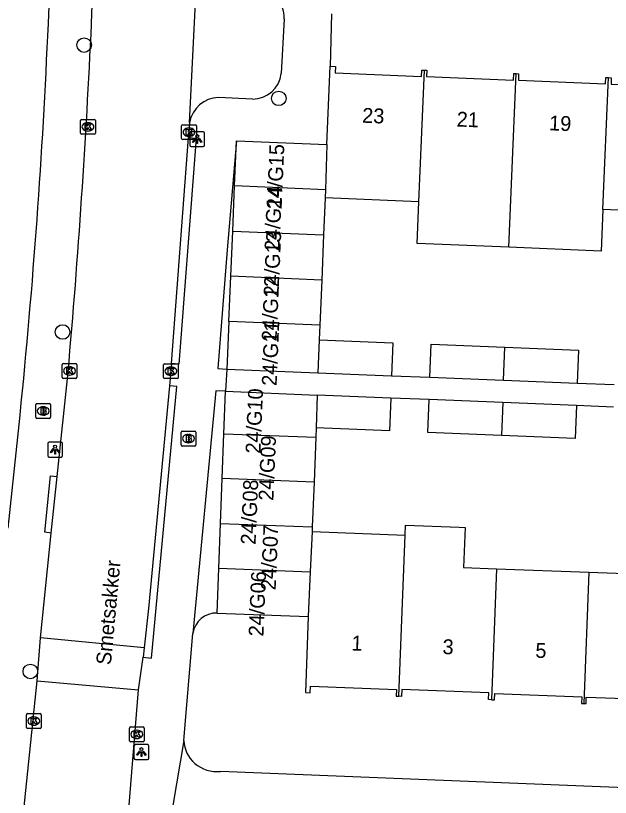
# Model space of a CAD drawing. Extents: x 161355 to 162026, y 386504 to 387459.
# Drawn here: x 161823.3 to 161863.3, y 387060.3 to 387112.8 of the extents above; entities that cross this region are included whole.
import ezdxf

# ---------------------------------------------------------------- set-up
doc = ezdxf.new("R2010")
doc.units = 0
for name, color, linetype in [('IMGEO_Boom', 7, 'Continuous'), ('IMGEO_Brandkraan', 7, 'Continuous'), ('IMGEO_Kolk', 7, 'Continuous'), ('IMGEO_Lichtpunt', 7, 'Continuous'), ('IMGEO_Openbare_ruimte_label', 7, 'Continuous'), ('IMGEO_Pand', 7, 'Continuous'), ('IMGEO_Pand_nummerreeks', 7, 'Continuous'), ('IMGEO_Rijbaan_lokaal_open', 7, 'Continuous'), ('IMGEO_Voetpad_open', 7, 'Continuous')]:
    doc.layers.add(name, color=color, linetype=linetype)

msp = doc.modelspace()

# ---------------------------------------------------------------- linework, layer by layer
at = {"layer": 'IMGEO_Boom'}
for centre in [(161827.9, 387110.859), (161840.992, 387107.274), (161826.449, 387091.557), (161824.281, 387068.727)]:
    msp.add_circle(centre, 0.489, dxfattribs=at)
at = {"layer": 'IMGEO_Brandkraan'}
for p, q in [((161824.72, 387086.745), (161825.572, 387086.745)), ((161824.645, 387085.819), (161824.645, 387086.671)), ((161825.133, 387086.525), (161825.158, 387086.525)), ((161825.646, 387086.671), (161825.646, 387085.819)), ((161825.572, 387085.745), (161824.72, 387085.745)), ((161825.156, 387085.965), (161825.131, 387085.965)), ((161834.417, 387083.961), (161834.417, 387084.813)), ((161834.492, 387084.887), (161835.344, 387084.887)), ((161834.905, 387084.667), (161834.93, 387084.667)), ((161835.418, 387084.813), (161835.418, 387083.961)), ((161835.344, 387083.887), (161834.492, 387083.887)), ((161834.928, 387084.107), (161834.903, 387084.107))]:
    msp.add_line(p, q, dxfattribs=at)
for points in [[(161824.72, 387086.745), (161825.572, 387086.745)], [(161824.645, 387085.819), (161824.645, 387086.671)], [(161824.993, 387086.445), (161824.993, 387086.045), (161825.206, 387086.045)], [(161825.224, 387086.445), (161824.993, 387086.445)], [(161825.172, 387086.364), (161825.118, 387086.364), (161825.118, 387086.288)], [(161825.118, 387086.288), (161825.171, 387086.288)], [(161825.646, 387086.671), (161825.646, 387085.819)], [(161825.572, 387085.745), (161824.72, 387085.745)], [(161825.18, 387086.212), (161825.118, 387086.212), (161825.118, 387086.131)], [(161825.118, 387086.131), (161825.18, 387086.131)], [(161834.417, 387083.961), (161834.417, 387084.813)], [(161834.492, 387084.887), (161835.344, 387084.887)], [(161835.418, 387084.813), (161835.418, 387083.961)], [(161834.765, 387084.587), (161834.765, 387084.187), (161834.978, 387084.187)], [(161834.996, 387084.587), (161834.765, 387084.587)], [(161834.944, 387084.506), (161834.89, 387084.506), (161834.89, 387084.43)], [(161834.89, 387084.43), (161834.943, 387084.43)], [(161834.952, 387084.354), (161834.89, 387084.354), (161834.89, 387084.273)], [(161834.89, 387084.273), (161834.952, 387084.273)], [(161835.344, 387083.887), (161834.492, 387083.887)]]:
    msp.add_lwpolyline(points, dxfattribs=at)
for centre, radius, start, end in [((161824.722, 387086.669), 0.0765, 91.552, 178.448), ((161824.722, 387086.669), 0.0765, 91.552, 178.448), ((161825.57, 387086.669), 0.0765, 1.552, 88.448), ((161825.57, 387086.669), 0.0765, 1.552, 88.448), ((161825.173, 387086.326), 0.0379, 267.8285, 90.9355), ((161825.228, 387086.3), 0.145, 59.4692, 91.5367), ((161825.253, 387086.347), 0.0922, 285.5137, 58.1501), ((161825.258, 387086.155), 0.105, 301.3115, 78.989), ((161824.722, 387085.821), 0.0765, 181.552, 268.448), ((161824.722, 387085.821), 0.0765, 181.552, 268.448), ((161825.181, 387086.171), 0.0404, 269.8759, 90.5077), ((161825.212, 387086.296), 0.251, 268.6676, 293.5347), ((161825.57, 387085.821), 0.0765, 271.552, 358.448), ((161825.57, 387085.821), 0.0765, 271.552, 358.448), ((161834.494, 387084.811), 0.0765, 91.552, 178.448), ((161834.494, 387084.811), 0.0765, 91.552, 178.448), ((161835.342, 387084.811), 0.0765, 1.552, 88.448), ((161835.342, 387084.811), 0.0765, 1.552, 88.448), ((161834.945, 387084.468), 0.0379, 267.8285, 90.9355), ((161834.953, 387084.313), 0.0404, 269.8759, 90.5077), ((161834.984, 387084.438), 0.251, 268.6676, 293.5347), ((161835, 387084.442), 0.145, 59.4692, 91.5367), ((161835.025, 387084.489), 0.0922, 285.5137, 58.1501), ((161835.03, 387084.297), 0.105, 301.3115, 78.989), ((161834.494, 387083.963), 0.0765, 181.552, 268.448), ((161834.494, 387083.963), 0.0765, 181.552, 268.448), ((161835.342, 387083.963), 0.0765, 271.552, 358.448), ((161835.342, 387083.963), 0.0765, 271.552, 358.448)]:
    msp.add_arc(centre, radius, start, end, dxfattribs=at)
for centre, major_axis, ratio, start_param, end_param in [((161825.132, 387086.245), (-0.387, 0.002), 0.722429, 4.712389, 7.853982), ((161825.157, 387086.245), (-0.39, 0.002), 0.717154, 1.570796, 4.712389), ((161834.904, 387084.387), (-0.387, 0.002), 0.722429, 4.712389, 7.853982), ((161834.929, 387084.387), (-0.39, 0.002), 0.717154, 1.570796, 4.712389)]:
    msp.add_ellipse(centre, major_axis=major_axis, ratio=ratio, start_param=start_param, end_param=end_param, dxfattribs=at)
at = {"layer": 'IMGEO_Kolk'}
for p, q in [((161827.652, 387104.93), (161827.652, 387105.782)), ((161827.727, 387105.856), (161828.579, 387105.856)), ((161828.653, 387105.782), (161828.653, 387104.93)), ((161828.14, 387105.636), (161828.165, 387105.636)), ((161834.452, 387104.577), (161834.452, 387105.429)), ((161834.527, 387105.503), (161835.379, 387105.503)), ((161834.94, 387105.283), (161834.965, 387105.283)), ((161835.453, 387105.429), (161835.453, 387104.577)), ((161828.579, 387104.856), (161827.727, 387104.856)), ((161828.163, 387105.076), (161828.138, 387105.076)), ((161834.963, 387104.723), (161834.938, 387104.723)), ((161835.379, 387104.503), (161834.527, 387104.503)), ((161826.489, 387089.439), (161827.341, 387089.439)), ((161833.309, 387089.423), (161834.161, 387089.423)), ((161826.414, 387088.513), (161826.414, 387089.365)), ((161826.902, 387089.219), (161826.927, 387089.219)), ((161827.415, 387089.365), (161827.415, 387088.513)), ((161833.234, 387088.497), (161833.234, 387089.349)), ((161833.722, 387089.203), (161833.747, 387089.203)), ((161834.235, 387089.349), (161834.235, 387088.497)), ((161827.341, 387088.439), (161826.489, 387088.439)), ((161826.925, 387088.659), (161826.9, 387088.659)), ((161834.161, 387088.423), (161833.309, 387088.423)), ((161833.745, 387088.643), (161833.72, 387088.643)), ((161824.012, 387064.964), (161824.012, 387065.816)), ((161824.087, 387065.89), (161824.939, 387065.89)), ((161825.013, 387065.816), (161825.013, 387064.964)), ((161824.5, 387065.67), (161824.525, 387065.67)), ((161824.939, 387064.89), (161824.087, 387064.89)), ((161824.523, 387065.11), (161824.498, 387065.11)), ((161830.942, 387064.066), (161830.942, 387064.918)), ((161831.017, 387064.992), (161831.869, 387064.992)), ((161831.43, 387064.772), (161831.455, 387064.772)), ((161831.943, 387064.918), (161831.943, 387064.066)), ((161831.453, 387064.212), (161831.428, 387064.212)), ((161831.869, 387063.992), (161831.017, 387063.992))]:
    msp.add_line(p, q, dxfattribs=at)
for points in [[(161827.652, 387104.93), (161827.652, 387105.782)], [(161827.727, 387105.856), (161828.579, 387105.856)], [(161828.653, 387105.782), (161828.653, 387104.93)], [(161827.973, 387105.556), (161828.096, 387105.556), (161828.096, 387105.405), (161828.226, 387105.556), (161828.39, 387105.556), (161828.244, 387105.405), (161828.397, 387105.156), (161828.245, 387105.156), (161828.16, 387105.32), (161828.096, 387105.253), (161828.096, 387105.156), (161827.973, 387105.156), (161827.973, 387105.556)], [(161834.452, 387104.577), (161834.452, 387105.429)], [(161834.527, 387105.503), (161835.379, 387105.503)], [(161834.773, 387105.203), (161834.896, 387105.203), (161834.896, 387105.052), (161835.026, 387105.203), (161835.19, 387105.203), (161835.044, 387105.052), (161835.197, 387104.803), (161835.045, 387104.803), (161834.96, 387104.967), (161834.896, 387104.9), (161834.896, 387104.803), (161834.773, 387104.803), (161834.773, 387105.203)], [(161835.453, 387105.429), (161835.453, 387104.577)], [(161828.579, 387104.856), (161827.727, 387104.856)], [(161835.379, 387104.503), (161834.527, 387104.503)], [(161826.489, 387089.439), (161827.341, 387089.439)], [(161833.309, 387089.423), (161834.161, 387089.423)], [(161826.414, 387088.513), (161826.414, 387089.365)], [(161826.735, 387089.139), (161826.858, 387089.139), (161826.858, 387088.988), (161826.988, 387089.139), (161827.152, 387089.139), (161827.006, 387088.988), (161827.159, 387088.739), (161827.007, 387088.739), (161826.922, 387088.903), (161826.858, 387088.836), (161826.858, 387088.739), (161826.735, 387088.739), (161826.735, 387089.139)], [(161827.415, 387089.365), (161827.415, 387088.513)], [(161833.234, 387088.497), (161833.234, 387089.349)], [(161833.555, 387089.123), (161833.678, 387089.123), (161833.678, 387088.972), (161833.808, 387089.123), (161833.972, 387089.123), (161833.826, 387088.972), (161833.979, 387088.723), (161833.827, 387088.723), (161833.742, 387088.887), (161833.678, 387088.82), (161833.678, 387088.723), (161833.555, 387088.723), (161833.555, 387089.123)], [(161834.235, 387089.349), (161834.235, 387088.497)], [(161827.341, 387088.439), (161826.489, 387088.439)], [(161834.161, 387088.423), (161833.309, 387088.423)], [(161824.012, 387064.964), (161824.012, 387065.816)], [(161824.087, 387065.89), (161824.939, 387065.89)], [(161825.013, 387065.816), (161825.013, 387064.964)], [(161824.333, 387065.59), (161824.456, 387065.59), (161824.456, 387065.439), (161824.586, 387065.59), (161824.75, 387065.59), (161824.604, 387065.439), (161824.757, 387065.19), (161824.605, 387065.19), (161824.52, 387065.354), (161824.456, 387065.287), (161824.456, 387065.19), (161824.333, 387065.19), (161824.333, 387065.59)], [(161824.939, 387064.89), (161824.087, 387064.89)], [(161830.942, 387064.066), (161830.942, 387064.918)], [(161831.017, 387064.992), (161831.869, 387064.992)], [(161831.263, 387064.692), (161831.386, 387064.692), (161831.386, 387064.541), (161831.516, 387064.692), (161831.68, 387064.692), (161831.534, 387064.541), (161831.687, 387064.292), (161831.535, 387064.292), (161831.45, 387064.456), (161831.386, 387064.389), (161831.386, 387064.292), (161831.263, 387064.292), (161831.263, 387064.692)], [(161831.943, 387064.918), (161831.943, 387064.066)], [(161831.869, 387063.992), (161831.017, 387063.992)]]:
    msp.add_lwpolyline(points, dxfattribs=at)
for centre, start, end in [((161827.729, 387105.78), 91.552, 178.448), ((161827.729, 387105.78), 91.552, 178.448), ((161828.577, 387105.78), 1.552, 88.448), ((161828.577, 387105.78), 1.552, 88.448), ((161834.529, 387105.427), 91.552, 178.448), ((161834.529, 387105.427), 91.552, 178.448), ((161835.377, 387105.427), 1.552, 88.448), ((161835.377, 387105.427), 1.552, 88.448), ((161827.729, 387104.932), 181.552, 268.448), ((161827.729, 387104.932), 181.552, 268.448), ((161828.577, 387104.932), 271.552, 358.448), ((161828.577, 387104.932), 271.552, 358.448), ((161834.529, 387104.579), 181.552, 268.448), ((161834.529, 387104.579), 181.552, 268.448), ((161835.377, 387104.579), 271.552, 358.448), ((161835.377, 387104.579), 271.552, 358.448), ((161826.491, 387089.363), 91.552, 178.448), ((161826.491, 387089.363), 91.552, 178.448), ((161827.339, 387089.363), 1.552, 88.448), ((161827.339, 387089.363), 1.552, 88.448), ((161833.311, 387089.347), 91.552, 178.448), ((161833.311, 387089.347), 91.552, 178.448), ((161834.159, 387089.347), 1.552, 88.448), ((161834.159, 387089.347), 1.552, 88.448), ((161826.491, 387088.515), 181.552, 268.448), ((161826.491, 387088.515), 181.552, 268.448), ((161827.339, 387088.515), 271.552, 358.448), ((161827.339, 387088.515), 271.552, 358.448), ((161833.311, 387088.499), 181.552, 268.448), ((161833.311, 387088.499), 181.552, 268.448), ((161834.159, 387088.499), 271.552, 358.448), ((161834.159, 387088.499), 271.552, 358.448), ((161824.089, 387065.814), 91.552, 178.448), ((161824.089, 387065.814), 91.552, 178.448), ((161824.937, 387065.814), 1.552, 88.448), ((161824.937, 387065.814), 1.552, 88.448), ((161824.089, 387064.966), 181.552, 268.448), ((161824.089, 387064.966), 181.552, 268.448), ((161824.937, 387064.966), 271.552, 358.448), ((161824.937, 387064.966), 271.552, 358.448), ((161831.019, 387064.916), 91.552, 178.448), ((161831.019, 387064.916), 91.552, 178.448), ((161831.867, 387064.916), 1.552, 88.448), ((161831.867, 387064.916), 1.552, 88.448), ((161831.019, 387064.068), 181.552, 268.448), ((161831.019, 387064.068), 181.552, 268.448), ((161831.867, 387064.068), 271.552, 358.448), ((161831.867, 387064.068), 271.552, 358.448)]:
    msp.add_arc(centre, 0.0765, start, end, dxfattribs=at)
for centre, major_axis, ratio, start_param, end_param in [((161828.139, 387105.356), (-0.387, 0.002), 0.722429, 4.712389, 7.853982), ((161828.164, 387105.356), (-0.39, 0.002), 0.717154, 1.570796, 4.712389), ((161834.939, 387105.003), (-0.387, 0.002), 0.722429, 4.712389, 7.853982), ((161834.964, 387105.003), (-0.39, 0.002), 0.717154, 1.570796, 4.712389), ((161826.901, 387088.939), (-0.387, 0.002), 0.722429, 4.712389, 7.853982), ((161826.926, 387088.939), (-0.39, 0.002), 0.717154, 1.570796, 4.712389), ((161833.721, 387088.923), (-0.387, 0.002), 0.722429, 4.712389, 7.853982), ((161833.746, 387088.923), (-0.39, 0.002), 0.717154, 1.570796, 4.712389), ((161824.499, 387065.39), (-0.387, 0.002), 0.722429, 4.712389, 7.853982), ((161824.524, 387065.39), (-0.39, 0.002), 0.717154, 1.570796, 4.712389), ((161831.429, 387064.492), (-0.387, 0.002), 0.722429, 4.712389, 7.853982), ((161831.454, 387064.492), (-0.39, 0.002), 0.717154, 1.570796, 4.712389)]:
    msp.add_ellipse(centre, major_axis=major_axis, ratio=ratio, start_param=start_param, end_param=end_param, dxfattribs=at)
at = {"layer": 'IMGEO_Lichtpunt'}
for p, q in [((161835.008, 387104.937), (161835.008, 387104.13)), ((161835.008, 387104.937), (161835.008, 387104.13)), ((161835.91, 387105.032), (161835.102, 387105.032)), ((161835.91, 387105.032), (161835.102, 387105.032)), ((161836.004, 387104.13), (161836.004, 387104.937)), ((161836.004, 387104.13), (161836.004, 387104.937)), ((161835.102, 387104.036), (161835.91, 387104.036)), ((161835.102, 387104.036), (161835.91, 387104.036)), ((161826.35, 387084.142), (161825.542, 387084.142)), ((161826.35, 387084.142), (161825.542, 387084.142)), ((161825.448, 387084.047), (161825.448, 387083.24)), ((161825.448, 387084.047), (161825.448, 387083.24)), ((161826.444, 387083.24), (161826.444, 387084.047)), ((161826.444, 387083.24), (161826.444, 387084.047)), ((161825.542, 387083.146), (161826.35, 387083.146)), ((161825.542, 387083.146), (161826.35, 387083.146)), ((161831.251, 387063.705), (161831.251, 387062.898)), ((161831.251, 387063.705), (161831.251, 387062.898)), ((161832.153, 387063.8), (161831.345, 387063.8)), ((161832.153, 387063.8), (161831.345, 387063.8)), ((161832.247, 387062.898), (161832.247, 387063.705)), ((161832.247, 387062.898), (161832.247, 387063.705)), ((161831.345, 387062.804), (161832.153, 387062.804)), ((161831.345, 387062.804), (161832.153, 387062.804))]:
    msp.add_line(p, q, dxfattribs=at)
for points in [[(161835.382, 387104.601), (161835.421, 387104.573), (161835.233, 387104.311), (161835.195, 387104.338), (161835.382, 387104.601)], [(161835.484, 387104.553), (161835.531, 387104.553), (161835.531, 387104.231), (161835.484, 387104.231), (161835.484, 387104.553)], [(161835.594, 387104.573), (161835.632, 387104.6), (161835.819, 387104.338), (161835.78, 387104.31), (161835.594, 387104.573)], [(161825.822, 387083.711), (161825.861, 387083.683), (161825.673, 387083.421), (161825.635, 387083.448), (161825.822, 387083.711)], [(161825.924, 387083.663), (161825.971, 387083.663), (161825.971, 387083.341), (161825.924, 387083.341), (161825.924, 387083.663)], [(161826.034, 387083.683), (161826.072, 387083.71), (161826.259, 387083.448), (161826.22, 387083.42), (161826.034, 387083.683)], [(161831.625, 387063.369), (161831.664, 387063.341), (161831.476, 387063.079), (161831.438, 387063.106), (161831.625, 387063.369)], [(161831.727, 387063.321), (161831.774, 387063.321), (161831.774, 387062.999), (161831.727, 387062.999), (161831.727, 387063.321)], [(161831.837, 387063.341), (161831.875, 387063.368), (161832.062, 387063.106), (161832.023, 387063.078), (161831.837, 387063.341)]]:
    msp.add_lwpolyline(points, dxfattribs=at)
for centre in [(161835.507, 387104.735), (161825.947, 387083.845), (161831.75, 387063.503)]:
    msp.add_circle(centre, 0.0994, dxfattribs=at)
for centre, start, end in [((161835.102, 387104.937), 90, 180), ((161835.102, 387104.937), 90, 180), ((161835.91, 387104.937), 0, 90), ((161835.91, 387104.937), 0, 90), ((161835.102, 387104.13), 180, 270), ((161835.102, 387104.13), 180, 270), ((161835.91, 387104.13), 270, 0), ((161835.91, 387104.13), 270, 360), ((161825.542, 387084.047), 90, 180), ((161825.542, 387084.047), 90, 180), ((161826.35, 387084.047), 0, 90), ((161826.35, 387084.047), 0, 90), ((161825.542, 387083.24), 180, 270), ((161825.542, 387083.24), 180, 270), ((161826.35, 387083.24), 270, 0), ((161826.35, 387083.24), 270, 360), ((161831.345, 387063.705), 90, 180), ((161831.345, 387063.705), 90, 180), ((161832.153, 387063.705), 0, 90), ((161832.153, 387063.705), 0, 90), ((161831.345, 387062.898), 180, 270), ((161831.345, 387062.898), 180, 270), ((161832.153, 387062.898), 270, 0), ((161832.153, 387062.898), 270, 360)]:
    msp.add_arc(centre, 0.0946, start, end, dxfattribs=at)
at = {"layer": 'IMGEO_Pand'}
for points in [[(161844.22, 387104.164), (161844.443, 387109.441)], [(161844.443, 387109.441), (161844.8, 387109.426), (161844.781, 387108.994), (161850.603, 387108.748), (161850.621, 387109.18), (161850.788, 387109.173)], [(161850.416, 387100.321), (161850.788, 387109.173)], [(161850.788, 387109.173), (161850.956, 387109.166), (161850.938, 387108.743), (161856.776, 387108.496), (161856.795, 387108.947), (161856.96, 387108.94)], [(161856.478, 387097.262), (161856.96, 387108.94)], [(161856.96, 387108.94), (161857.126, 387108.933), (161857.108, 387108.5), (161862.966, 387108.252), (161862.984, 387108.679), (161863.172, 387108.671)], [(161862.799, 387099.798), (161863.172, 387108.671)], [(161863.172, 387108.671), (161863.36, 387108.663), (161863.342, 387108.22), (161869.169, 387107.974), (161869.188, 387108.411), (161869.368, 387108.403)], [(161838.022, 387101.384), (161838.15, 387104.42)], [(161838.15, 387104.42), (161844.22, 387104.164)], [(161844.22, 387104.164), (161844.127, 387101.126)], [(161837.894, 387098.347), (161838.022, 387101.384)], [(161844.127, 387101.126), (161838.022, 387101.384)], [(161844.127, 387101.126), (161844.111, 387100.587)], [(161844.111, 387100.587), (161844.006, 387098.089)], [(161850.416, 387100.321), (161844.111, 387100.587)], [(161856.478, 387097.262), (161850.3, 387097.521), (161850.416, 387100.321)], [(161862.799, 387099.798), (161862.681, 387097.001), (161856.478, 387097.262)], [(161868.995, 387099.537), (161862.799, 387099.798)], [(161837.765, 387095.311), (161837.894, 387098.347)], [(161837.894, 387098.347), (161844.006, 387098.089)], [(161844.006, 387098.089), (161843.877, 387095.053)], [(161837.637, 387092.274), (161837.765, 387095.311)], [(161843.877, 387095.053), (161837.765, 387095.311)], [(161843.877, 387095.053), (161843.749, 387092.016)], [(161837.637, 387092.274), (161837.502, 387089.062)], [(161843.749, 387092.016), (161837.637, 387092.274)], [(161843.749, 387092.016), (161843.708, 387091.035)], [(161843.708, 387091.035), (161843.614, 387088.818)], [(161843.708, 387091.035), (161848.673, 387090.837), (161848.584, 387088.619)], [(161851.163, 387088.516), (161851.251, 387090.734), (161856.197, 387090.537)], [(161856.109, 387088.318), (161856.197, 387090.537)], [(161856.197, 387090.537), (161861.148, 387090.339), (161861.06, 387088.121)], [(161837.502, 387089.062), (161843.614, 387088.818)], [(161843.614, 387088.818), (161848.584, 387088.619)], [(161851.163, 387088.516), (161856.109, 387088.318)], [(161856.109, 387088.318), (161861.06, 387088.121)], [(161837.306, 387084.709), (161837.415, 387087.572)], [(161837.415, 387087.572), (161843.585, 387087.32)], [(161843.585, 387087.32), (161843.501, 387085.101)], [(161848.53, 387087.118), (161843.585, 387087.32)], [(161848.53, 387087.118), (161848.44, 387084.9), (161843.501, 387085.101)], [(161855.977, 387084.592), (161851.021, 387084.794), (161851.112, 387087.013)], [(161856.068, 387086.81), (161851.112, 387087.013)], [(161856.068, 387086.81), (161855.977, 387084.592)], [(161861.022, 387086.608), (161856.068, 387086.81)], [(161861.022, 387086.608), (161860.931, 387084.39), (161855.977, 387084.592)], [(161837.192, 387081.694), (161837.306, 387084.709)], [(161837.306, 387084.709), (161843.477, 387084.476)], [(161843.501, 387085.101), (161843.477, 387084.476)], [(161843.477, 387084.476), (161843.363, 387081.461)], [(161837.077, 387078.679), (161837.192, 387081.694)], [(161843.363, 387081.461), (161837.192, 387081.694)], [(161843.363, 387081.461), (161843.248, 387078.446)], [(161836.963, 387075.664), (161837.077, 387078.679)], [(161837.077, 387078.679), (161843.248, 387078.446)], [(161843.248, 387078.446), (161843.236, 387078.14)], [(161849.49, 387077.902), (161849.517, 387078.57), (161853.119, 387078.421), (161853.528, 387078.405), (161853.426, 387075.721), (161855.635, 387075.637)], [(161843.236, 387078.14), (161843.114, 387075.431)], [(161843.236, 387078.14), (161849.49, 387077.902)], [(161849.07, 387067.054), (161849.49, 387077.902)], [(161836.848, 387072.65), (161836.963, 387075.664)], [(161836.963, 387075.664), (161843.114, 387075.431)], [(161843.114, 387075.431), (161842.979, 387072.417)], [(161855.635, 387075.637), (161855.3, 387066.823)], [(161855.635, 387075.637), (161861.846, 387075.401)], [(161861.846, 387075.401), (161861.51, 387066.564)], [(161861.846, 387075.401), (161867.995, 387075.168)], [(161836.848, 387072.65), (161842.979, 387072.417)], [(161842.979, 387072.417), (161842.785, 387067.302), (161843.107, 387067.289), (161843.123, 387067.727), (161848.905, 387067.508), (161848.888, 387067.061), (161849.07, 387067.054)], [(161855.3, 387066.823), (161855.096, 387066.83), (161855.113, 387067.279), (161849.269, 387067.501), (161849.252, 387067.047), (161849.07, 387067.054)], [(161855.3, 387066.823), (161855.506, 387066.815), (161855.522, 387067.244), (161861.371, 387067.022), (161861.353, 387066.57), (161861.51, 387066.564)], [(161861.51, 387066.564), (161861.664, 387066.559), (161861.68, 387067.003), (161867.509, 387066.781), (161867.491, 387066.315), (161867.658, 387066.309)]]:
    msp.add_lwpolyline(points, dxfattribs=at)
at = {"layer": 'IMGEO_Rijbaan_lokaal_open'}
for points in [[(161828.396, 387112.314), (161828.758, 387122.528)], [(161834.997, 387105.644), (161835.531, 387116.416)], [(161834.997, 387105.644), (161834.927, 387104.64)], [(161833.781, 387089.434), (161834.927, 387104.64)], [(161833.781, 387089.434), (161833.642, 387087.948)], [(161826.081, 387081.849), (161826.82, 387088.85)], [(161833.642, 387087.948), (161832.237, 387072.968), (161831.934, 387070.313)], [(161825.678, 387078.035), (161826.081, 387081.849)], [(161824.957, 387070.986), (161825.678, 387078.035)], [(161824.742, 387068.09), (161824.957, 387070.986)], [(161831.934, 387070.313), (161824.957, 387070.986)], [(161831.934, 387070.313), (161831.869, 387069.686)], [(161831.561, 387067.477), (161831.869, 387069.686)], [(161819.356, 387015.932), (161822.363, 387045.09), (161824.742, 387068.09)], [(161824.742, 387068.09), (161831.561, 387067.477)], [(161830.722, 387057.242), (161831.561, 387067.477)]]:
    msp.add_lwpolyline(points, dxfattribs=at)
msp.add_arc((161270.538, 387137.999), 558.449, 354.95092, 357.36388, dxfattribs=at)
at = {"layer": 'IMGEO_Voetpad_open'}
for points in [[(161825.492, 387112.317), (161825.89, 387122.449)], [(161841.36, 387112.621), (161841.151, 387108.943)], [(161844.545, 387112.951), (161844.443, 387109.441)], [(161839.225, 387107.231), (161836.942, 387107.327)], [(161834.927, 387104.64), (161835.425, 387104.603), (161834.279, 387089.397), (161833.781, 387089.434)], [(161838.15, 387104.42), (161837.512, 387097.093), (161836.883, 387089.096), (161837.502, 387089.062)], [(161837.502, 387089.062), (161837.415, 387087.572)], [(161848.584, 387088.619), (161851.163, 387088.516)], [(161831.869, 387069.686), (161832.424, 387069.628), (161834.139, 387087.902), (161833.642, 387087.948)], [(161861.06, 387088.121), (161863.558, 387088.021)], [(161837.415, 387087.572), (161836.753, 387087.599), (161835.218, 387071.277)], [(161851.112, 387087.013), (161848.53, 387087.118)], [(161863.513, 387086.506), (161861.022, 387086.608)], [(161822.789, 387078.363), (161823.591, 387085.961)], [(161825.678, 387078.035), (161825.263, 387078.102), (161825.641, 387081.89), (161826.081, 387081.849)], [(161834.6, 387064.069), (161835.218, 387071.277)], [(161834.6, 387064.069), (161833.373, 387056.795)], [(161878.191, 387060.323), (161837.062, 387061.99)]]:
    msp.add_lwpolyline(points, dxfattribs=at)
for centre, radius, start, end in [((161839.337, 387112.66), 2.023, 358.8856, 88.8767), ((161364.071, 387132.352), 461.856, 354.23525, 357.5138), ((161839.255, 387109.137), 1.906, 269.102, 354.1651), ((161836.978, 387105.321), 2.007, 91.0142, 170.7248), ((161836.778, 387071.079), 1.572, 87.4346, 172.7824), ((161836.792, 387064.179), 2.194, 182.8714, 228.4811), ((161836.866, 387064.367), 2.385, 230.1473, 274.7252)]:
    msp.add_arc(centre, radius, start, end, dxfattribs=at)

# ---------------------------------------------------------------- texts
at = {"layer": 'IMGEO_Openbare_ruimte_label'}
msp.add_text('Smetsakker', height=1, rotation=84.6656, dxfattribs=at).set_placement((161829.696, 387069.127))
at = {"layer": 'IMGEO_Pand_nummerreeks'}
for s, rotation, p in [('23', 357.678, (161846.588, 387105.639)), ('21', 357.678, (161852.943, 387105.382)), ('19', 357.678, (161859.164, 387105.129)), ('24/G15', 87.5551, (161841.183, 387099.797)), ('24/G14', 87.5551, (161841.028, 387096.99)), ('24/G13', 87.5551, (161840.972, 387093.928)), ('24/G12', 87.5551, (161840.84, 387090.917)), ('24/G11', 87.5537, (161840.845, 387087.915)), ('24/G10', 87.5537, (161839.752, 387083.361)), ('24/G09', 87.5551, (161840.626, 387080.194)), ('24/G08', 87.5551, (161839.428, 387077.236)), ('24/G07', 87.5551, (161840.78, 387074.171)), ('24/G06', 87.5551, (161839.956, 387071.062)), ('1', 357.7351, (161845.862, 387070.14)), ('3', 357.7368, (161851.992, 387069.897)), ('5', 357.7351, (161858.238, 387069.65))]:
    msp.add_text(s, height=1, rotation=rotation, dxfattribs=at).set_placement(p)

doc.saveas('drawing.dxf')
